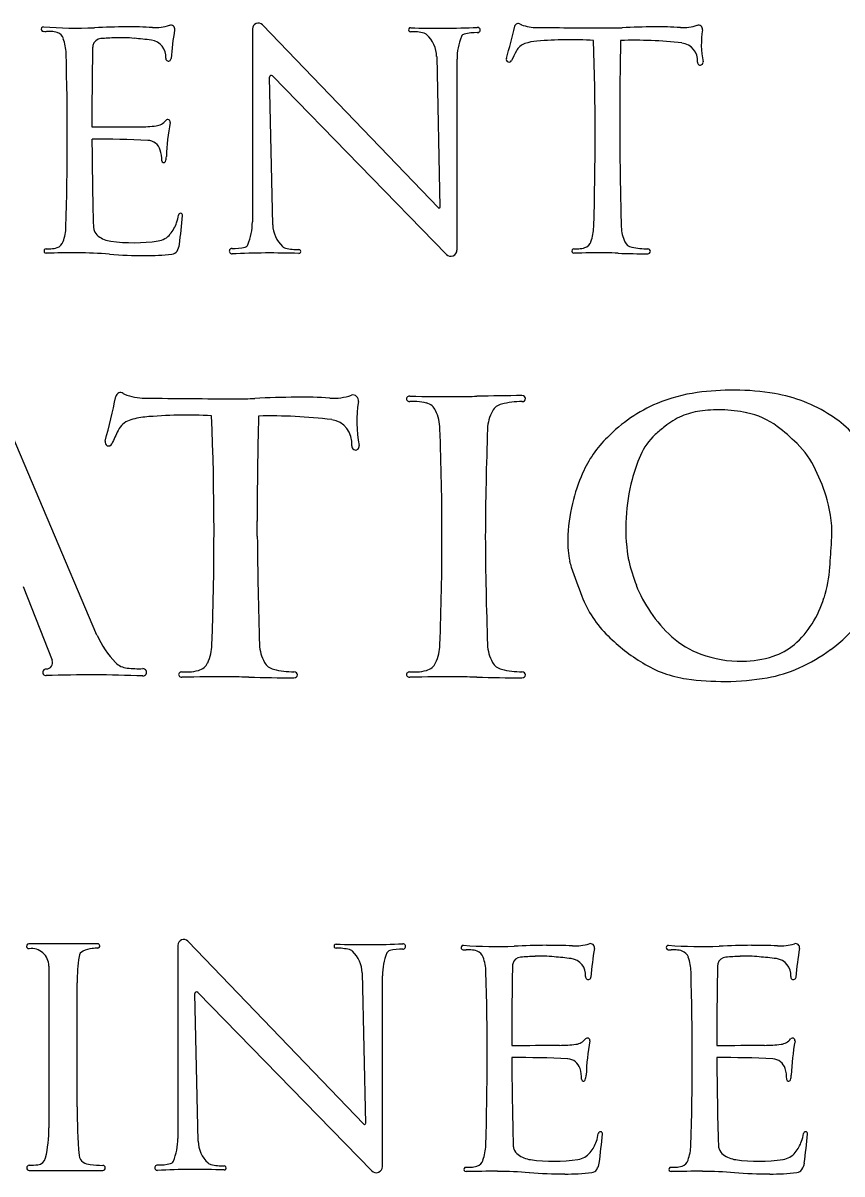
# Model space of a CAD drawing. Extents: x -21.1 to 50.3, y 0 to 22.1.
# Drawn here: x 28.911 to 29.75, y 5.894 to 7.073 of the extents above; entities that cross this region are included whole.
import ezdxf

# ---------------------------------------------------------------- set-up
doc = ezdxf.new("R2010")
doc.units = 0
doc.layers.add('SH_Text', color=7, linetype='Continuous')

msp = doc.modelspace()

# ---------------------------------------------------------------- linework, layer by layer
at = {"layer": 'SH_Text'}
for p, q in [((29.1456, 7.0673), (29.1456, 6.8695)), ((29.3363, 6.884), (29.156, 7.0715)), ((29.3345, 7.0391), (29.3378, 6.8846)), ((29.3553, 6.8406), (29.3553, 7.0362)), ((29.1661, 7.0191), (29.3444, 6.8362)), ((29.1664, 6.8667), (29.1632, 7.0179)), ((29.5221, 6.9668), (29.5221, 6.9544)), ((28.9864, 6.446), (28.8806, 6.6951)), ((29.1506, 6.5476), (29.1506, 6.563)), ((28.9106, 6.4957), (28.9405, 6.4202)), ((28.9864, 6.446), (28.9864, 6.446)), ((28.9871, 6.1297), (28.9166, 6.1297)), ((29.0692, 6.1281), (29.0692, 5.9302)), ((29.2599, 5.9447), (29.0796, 6.1323)), ((28.9371, 6.1069), (28.9371, 5.941)), ((29.2581, 6.0998), (29.2614, 5.9454)), ((28.9661, 5.9627), (28.9661, 6.0897)), ((29.2789, 5.9014), (29.2789, 6.097)), ((29.09, 5.9274), (29.0868, 6.0787)), ((29.0897, 6.0799), (29.268, 5.8969)), ((28.917, 5.8973), (28.9923, 5.8973))]:
    msp.add_line(p, q, dxfattribs=at)
for centre, radius, start, end in [((28.9315, 7.0671), 0.00228, 85.6429, 267.986), ((28.9648, 7.5045), 0.4363, 265.6429, 272.4818), ((29.0282, 6.0422), 1.0273, 90.6415, 92.4818), ((29.0211, 6.6764), 0.393, 86.7596, 90.6415), ((29.0461, 7.1173), 0.0485, 266.7596, 287.419), ((29.0619, 7.067), 0.00418, 350.1932, 107.419), ((29.3639, 7.0148), 0.3024, 170.1932, 175.8069), ((29.1517, 7.0673), 0.00603, 43.8796, 180), ((29.3077, 7.0665), 0.00205, 88.0144, 271.2216), ((29.3366, 7.8993), 0.8313, 268.0144, 272.7235), ((29.3762, 7.0662), 0.00275, 269.1136, 92.7235), ((28.8429, 7.1988), 0.5858, 343.9543, 347.2977), ((29.418, 7.0691), 0.00377, 57.0565, 167.2977), ((29.4233, 7.0773), 0.00594, 237.0565, 249.7887), ((29.4379, 7.117), 0.0483, 249.7887, 269.4589), ((29.5476, 18.7258), 11.6575, 269.45892, 269.81615), ((29.5111, 7.3777), 0.3094, 269.8161, 272.4818), ((29.569, 6.0422), 1.0273, 90.6415, 92.4818), ((29.5619, 6.6764), 0.393, 86.7596, 90.6415), ((29.5869, 7.1173), 0.0485, 266.7596, 287.419), ((29.6027, 7.067), 0.00418, 350.1932, 107.419), ((29.6929, 7.0514), 0.0873, 170.1932, 191.6899), ((28.9352, 7.1715), 0.1067, 267.986, 269.6056), ((28.9334, 6.9036), 0.1612, 87.8585, 89.6056), ((28.9386, 7.043), 0.0217, 70.7604, 87.8585), ((28.9424, 7.0539), 0.0102, 19.7623, 70.7604), ((28.9057, 7.0407), 0.0491, 1.7776, 19.7623), ((28.991, 7.0484), 0.00901, 94.329, 166.7992), ((29.017, 6.7054), 0.353, 91.9186, 94.329), ((29.0105, 6.8997), 0.1586, 84.8974, 91.9186), ((28.9805, 6.5646), 0.4951, 82.8496, 84.8974), ((29.0401, 7.039), 0.0169, 354.4676, 82.8496), ((29.3089, 7.0112), 0.0533, 76.384, 91.2216), ((29.3199, 7.0565), 0.00669, 47.2331, 76.384), ((29.3031, 7.0384), 0.0313, 1.2424, 47.2331), ((29.4172, 7.0362), 0.0619, 157.8419, 180), ((29.3637, 7.058), 0.00413, 102.9109, 157.8419), ((29.3753, 7.0073), 0.0562, 89.1136, 102.9109), ((29.4415, 7.0024), 0.0526, 94.677, 108.5195), ((29.4718, 6.632), 0.4242, 86.8419, 94.677), ((26.5394, 6.9561), 2.9574, 358.2224, 1.9263), ((33.3303, 6.973), 3.8083, 178.7595, 180.092), ((29.537, 6.6215), 0.4342, 83.5706, 91.8541), ((32.7895, 6.973), 3.8083, 178.862, 180.092), ((28.991, 7.0484), 0.00901, 166.7992, 178.862), ((29.7099, 6.8918), 0.3313, 152.483, 154.4116), ((29.4297, 7.0378), 0.0153, 108.5195, 152.483), ((29.5836, 7.0349), 0.0181, 355.2971, 83.5706), ((25.9986, 6.9561), 2.9574, 358.2224, 1.6678), ((29.0596, 7.0371), 0.00275, 174.4676, 355.814), ((29.4086, 7.0361), 0.00285, 163.9543, 334.4116), ((29.6045, 7.0331), 0.00287, 175.2971, 11.6899), ((29.1649, 7.0179), 0.0017, 44.2691, 181.2424), ((29.0452, 6.9828), 0.0149, 276.9085, 321.2725), ((29.0588, 6.9719), 0.0025, 349.4309, 141.2725), ((28.88, 70.0267), 63.0599, 270.092005, 270.136322), ((29.0297, 7.1107), 0.1438, 270.1363, 276.9085), ((29.2879, 6.9292), 0.2305, 169.4309, 178.1882), ((32.7895, 6.973), 3.8083, 180.2792, 181.6334), ((28.9859, 5.8974), 1.057, 87.1452, 90.2477), ((29.0378, 6.9391), 0.014, 16.8614, 87.1452), ((33.3303, 6.973), 3.8083, 180.2792, 181.6334), ((29.0166, 6.9327), 0.0362, 359.2549, 16.8614), ((29.0412, 6.937), 0.0163, 340.6106, 358.1882), ((29.0547, 6.9322), 0.00196, 179.2549, 340.6106), ((29.072, 6.8763), 0.00209, 355.1286, 172.7536), ((29.337, 6.8846), 0.00087, 223.8796, 1.2424), ((29.0313, 6.8818), 0.039, 320.8407, 340.269), ((29.0326, 6.8813), 0.0376, 340.269, 352.7536), ((28.3953, 6.934), 0.6812, 352.6026, 355.1286), ((29.0837, 6.8695), 0.0619, 337.8419, 0), ((29.1978, 6.8673), 0.0313, 181.2424, 227.2331), ((28.9055, 6.8659), 0.0491, 340.2377, 358.2224), ((28.9951, 6.8648), 0.0123, 181.6334, 198.7573), ((28.9951, 6.8648), 0.0123, 198.7573, 233.0825), ((29.0041, 6.8767), 0.0272, 233.0825, 262.3896), ((29.0461, 6.8697), 0.0199, 278.3614, 320.8407), ((29.4463, 6.8659), 0.0491, 340.2377, 358.2224), ((29.562, 6.8655), 0.0384, 181.6334, 205.2525), ((28.9343, 6.8397), 0.00217, 90.3944, 271.2943), ((28.9332, 7.0031), 0.1612, 270.3944, 272.1415), ((28.9384, 6.8637), 0.0217, 272.1415, 289.2396), ((28.9422, 6.8528), 0.0102, 289.2396, 340.2377), ((29.0236, 7.023), 0.1748, 262.3896, 278.3614), ((29.0554, 6.8483), 0.0156, 326.4436, 352.6026), ((29.1247, 6.8395), 0.00275, 89.1136, 272.7235), ((29.1256, 6.8984), 0.0562, 269.1136, 282.9109), ((29.1372, 6.8477), 0.00413, 282.9109, 337.8419), ((29.181, 6.8492), 0.00669, 227.2331, 256.384), ((29.192, 6.8945), 0.0533, 256.384, 271.2216), ((29.4751, 6.8397), 0.00217, 90.3944, 271.2943), ((29.474, 7.0031), 0.1612, 270.3944, 272.1415), ((29.4792, 6.8637), 0.0217, 272.1415, 289.2396), ((29.483, 6.8528), 0.0102, 289.2396, 340.2377), ((29.5362, 6.8533), 0.00988, 205.2525, 258.54), ((29.5517, 6.9296), 0.0877, 258.54, 269.5198), ((29.5509, 6.8394), 0.00247, 269.9476, 89.5198), ((28.9599, 5.7061), 1.1317, 89.661, 91.2938), ((28.9639, 6.3766), 0.4612, 85.604, 89.661), ((29.0344, 7.294), 0.4589, 265.604, 270.141), ((29.0348, 7.1153), 0.2803, 270.141, 275.8096), ((29.0625, 6.8435), 0.00707, 275.8096, 326.4436), ((29.1643, 6.0064), 0.8313, 88.0144, 92.7235), ((29.1932, 6.8392), 0.00205, 268.0144, 91.2216), ((29.3489, 6.8406), 0.00635, 224.2691, 0), ((29.5007, 5.7061), 1.1317, 89.661, 91.2938), ((29.5047, 6.3766), 0.4612, 88.0337, 89.661), ((29.5517, 7.747), 0.9101, 268.0337, 269.9476), ((29.6216, 6.5388), 0.1571, 97.4106, 112.9649), ((29.6391, 6.4048), 0.2923, 89.8642, 97.4106), ((29.6392, 6.4492), 0.2479, 80.3576, 89.8642), ((29.655, 6.5426), 0.1532, 57.0392, 80.3576), ((29.4043, 6.6687), 0.0145, 103.8002, 151.1101), ((29.4225, 6.5947), 0.0907, 90.3916, 103.8002), ((29.6214, 6.5393), 0.1566, 112.9649, 135.6712), ((29.6236, 6.5287), 0.1482, 88.9186, 97.5949), ((29.6238, 6.5368), 0.1401, 78.3422, 88.9186), ((29.6149, 6.6023), 0.0742, 113.2653, 128.9973), ((29.6133, 6.606), 0.0702, 97.5949, 113.2653), ((29.636, 6.5962), 0.0794, 53.4218, 78.3422), ((29.6695, 6.5648), 0.1267, 33.5981, 57.0392), ((29.707, 6.4885), 0.2206, 128.9973, 132.3383), ((29.5759, 6.5152), 0.1802, 44.8554, 53.4218), ((29.5919, 6.5645), 0.1179, 134.4003, 156.2497), ((29.6004, 6.6055), 0.0623, 132.3383, 156.723), ((29.6338, 6.5728), 0.0987, 25.6751, 44.8554), ((29.7029, 6.5614), 0.1739, 156.723, 165.298), ((29.6547, 6.5369), 0.1865, 156.2497, 166.3115), ((29.5402, 6.5278), 0.2025, 16.2741, 25.6751), ((29.7251, 6.5556), 0.1969, 165.298, 188.4367), ((29.6182, 6.5506), 0.1212, 355.9908, 16.2741), ((29.6377, 6.541), 0.169, 166.3115, 178.9602), ((29.5713, 6.5422), 0.1026, 178.9602, 191.4231), ((22.6241, 7.0408), 7.1325, 355.7772, 355.99084), ((29.5908, 6.5357), 0.0611, 188.4367, 192.5352), ((29.5194, 6.5317), 0.0497, 191.4231, 198.9072), ((30.2523, 6.7828), 0.8244, 198.9072, 201.1049), ((29.6885, 6.5574), 0.1611, 192.5352, 201.9074), ((29.5949, 6.5261), 0.1428, 342.8783, 355.7772), ((29.6798, 6.5539), 0.1519, 201.9074, 213.7201), ((29.5904, 6.5273), 0.1149, 201.1049, 225.6248), ((29.6244, 6.517), 0.1118, 327.9455, 342.8783), ((29.6652, 6.5442), 0.1343, 213.7201, 228.0048), ((29.6416, 6.5062), 0.0915, 310.4099, 327.9455), ((29.658, 6.5425), 0.1372, 305.7618, 323.6649), ((29.0681, 6.4807), 0.0887, 203.0123, 225.1414), ((29.6505, 6.5888), 0.2009, 225.6248, 238.5006), ((29.636, 6.5117), 0.0906, 228.0048, 250.0405), ((29.6593, 6.4855), 0.0643, 287.9615, 310.4099), ((29.6268, 6.5858), 0.1905, 294.5661, 305.7618), ((28.9344, 6.4178), 0.00647, 269.2063, 21.558), ((29.0194, 6.4318), 0.0197, 225.1414, 263.7877), ((29.1707, 6.4251), 0.0145, 208.8899, 256.1998), ((29.4043, 6.4251), 0.0145, 208.8899, 256.1998), ((29.6075, 6.5186), 0.1186, 238.5006, 261.7093), ((29.6467, 6.5412), 0.122, 250.0405, 270.4703), ((29.6469, 6.5238), 0.1046, 270.4703, 287.9615), ((28.9343, 6.4079), 0.0034, 89.2063, 271.9867), ((28.979, 5.1188), 1.2865, 87.5828, 91.9867), ((29.0288, 6.5181), 0.1065, 263.7877, 272.4172), ((29.0334, 6.4079), 0.00377, 267.5828, 92.4172), ((29.1889, 6.4991), 0.0907, 256.1998, 269.6084), ((29.4225, 6.4991), 0.0907, 256.1998, 269.6084), ((29.6514, 6.532), 0.1314, 279.5268, 294.5661), ((29.6273, 6.6545), 0.2559, 261.7093, 270.7387), ((29.627, 6.6772), 0.2787, 270.7387, 279.5268), ((29.0753, 6.1281), 0.00603, 43.8796, 180), ((28.9166, 6.1272), 0.00249, 90, 277.32), ((28.9192, 6.1069), 0.0179, 0, 97.32), ((28.9845, 6.0953), 0.0297, 95.8947, 114.8736), ((29.0034, 5.9125), 0.2134, 94.3316, 95.8947), ((28.9871, 6.1275), 0.0022, 274.3316, 90), ((29.2313, 6.1273), 0.00205, 88.0144, 271.2216), ((29.2602, 6.9601), 0.8313, 268.0144, 272.7235), ((29.2325, 6.0719), 0.0533, 76.384, 91.2216), ((29.2435, 6.1172), 0.00669, 47.2331, 76.384), ((29.2873, 6.1188), 0.00413, 102.9109, 157.8419), ((29.2989, 6.068), 0.0562, 89.1136, 102.9109), ((29.2998, 6.127), 0.00275, 269.1136, 92.7235), ((29.3617, 6.1258), 0.00228, 85.6429, 267.986), ((29.3654, 6.2302), 0.1067, 267.986, 269.6056), ((29.395, 6.5632), 0.4363, 265.6429, 272.4818), ((29.3635, 5.9623), 0.1612, 87.8585, 89.6056), ((29.3687, 6.1017), 0.0217, 70.7604, 87.8585), ((29.3725, 6.1126), 0.0102, 19.7623, 70.7604), ((29.4584, 5.1009), 1.0273, 90.6415, 92.4818), ((29.4513, 5.7351), 0.393, 86.7596, 90.6415), ((29.4762, 6.176), 0.0485, 266.7596, 287.419), ((29.492, 6.1257), 0.00418, 350.1932, 107.419), ((29.7941, 6.0735), 0.3024, 170.1932, 175.8069), ((29.5718, 6.1258), 0.00228, 85.6429, 267.986), ((29.5755, 6.2302), 0.1067, 267.986, 269.6056), ((29.6051, 6.5632), 0.4363, 265.6429, 272.4818), ((29.5737, 5.9623), 0.1612, 87.8585, 89.6056), ((29.5789, 6.1017), 0.0217, 70.7604, 87.8585), ((29.5827, 6.1126), 0.0102, 19.7623, 70.7604), ((29.6685, 5.1009), 1.0273, 90.6415, 92.4818), ((29.6614, 5.7351), 0.393, 86.7596, 90.6415), ((29.6864, 6.176), 0.0485, 266.7596, 287.419), ((29.7022, 6.1257), 0.00418, 350.1932, 107.419), ((30.0042, 6.0735), 0.3024, 170.1932, 175.8069), ((29.1611, 6.0897), 0.195, 172.0456, 180), ((28.9751, 6.1157), 0.00718, 114.8736, 172.0456), ((29.2268, 6.0991), 0.0313, 1.2424, 47.2331), ((29.3408, 6.097), 0.0619, 157.8419, 180), ((29.3359, 6.0994), 0.0491, 1.7776, 19.7623), ((29.4212, 6.1071), 0.00901, 94.329, 166.7992), ((29.4471, 5.764), 0.353, 91.9186, 94.329), ((29.4406, 5.9584), 0.1586, 84.8974, 91.9186), ((29.4107, 5.6232), 0.4951, 82.8496, 84.8974), ((29.4702, 6.0977), 0.0169, 354.4676, 82.8496), ((29.546, 6.0994), 0.0491, 1.7776, 19.7623), ((29.6313, 6.1071), 0.00901, 94.329, 166.7992), ((29.6573, 5.764), 0.353, 91.9186, 94.329), ((29.6508, 5.9584), 0.1586, 84.8974, 91.9186), ((29.6208, 5.6232), 0.4951, 82.8496, 84.8974), ((29.6804, 6.0977), 0.0169, 354.4676, 82.8496), ((26.4288, 6.0148), 2.9574, 358.2224, 1.6678), ((33.2197, 6.0317), 3.8083, 178.862, 180.092), ((29.4212, 6.1071), 0.00901, 166.7992, 178.862), ((26.6389, 6.0148), 2.9574, 358.2224, 1.6678), ((33.4298, 6.0317), 3.8083, 178.862, 180.092), ((29.6313, 6.1071), 0.00901, 166.7992, 178.862), ((29.4898, 6.0958), 0.00275, 174.4676, 355.814), ((29.6999, 6.0958), 0.00275, 174.4676, 355.814), ((29.0885, 6.0787), 0.0017, 44.2691, 181.2424), ((29.4754, 6.0415), 0.0149, 276.9085, 321.2725), ((29.489, 6.0306), 0.0025, 349.4309, 141.2725), ((29.718, 5.9878), 0.2305, 169.4309, 178.1882), ((29.6855, 6.0415), 0.0149, 276.9085, 321.2725), ((29.6991, 6.0306), 0.0025, 349.4309, 141.2725), ((29.9282, 5.9878), 0.2305, 169.4309, 178.1882), ((29.3102, 69.0854), 63.0599, 270.092005, 270.136322), ((29.4599, 6.1694), 0.1438, 270.1363, 276.9085), ((29.5203, 69.0854), 63.0599, 270.092005, 270.136322), ((29.67, 6.1694), 0.1438, 270.1363, 276.9085), ((33.2197, 6.0317), 3.8083, 180.2792, 181.6334), ((29.416, 4.9561), 1.057, 87.1452, 90.2477), ((29.468, 5.9978), 0.014, 16.8614, 87.1452), ((33.4298, 6.0317), 3.8083, 180.2792, 181.6334), ((29.6262, 4.9561), 1.057, 87.1452, 90.2477), ((29.6781, 5.9978), 0.014, 16.8614, 87.1452), ((29.4467, 5.9914), 0.0362, 359.2549, 16.8614), ((29.4713, 5.9957), 0.0163, 340.6106, 358.1882), ((29.6569, 5.9914), 0.0362, 359.2549, 16.8614), ((29.6815, 5.9957), 0.0163, 340.6106, 358.1882), ((29.4849, 5.9909), 0.00196, 179.2549, 340.6106), ((29.695, 5.9909), 0.00196, 179.2549, 340.6106), ((29.6099, 5.9627), 0.6438, 180, 184.4616), ((29.2606, 5.9453), 0.00087, 223.8796, 1.2424), ((28.793, 5.941), 0.1441, 347.6428, 360), ((29.4627, 5.94), 0.0376, 340.269, 352.7536), ((29.5022, 5.935), 0.00209, 355.1286, 172.7536), ((28.8255, 5.9927), 0.6812, 352.6026, 355.1286), ((29.6729, 5.94), 0.0376, 340.269, 352.7536), ((29.7123, 5.935), 0.00209, 355.1286, 172.7536), ((29.0356, 5.9927), 0.6812, 352.6026, 355.1286), ((29.0073, 5.9302), 0.0619, 337.8419, 0), ((29.1214, 5.9281), 0.0313, 181.2424, 227.2331), ((29.3357, 5.9246), 0.0491, 340.2377, 358.2224), ((29.4252, 5.9234), 0.0123, 181.6334, 198.7573), ((29.4615, 5.9405), 0.039, 320.8407, 340.269), ((29.5458, 5.9246), 0.0491, 340.2377, 358.2224), ((29.6354, 5.9234), 0.0123, 181.6334, 198.7573), ((29.6716, 5.9405), 0.039, 320.8407, 340.269), ((28.925, 5.9121), 0.00897, 275.8469, 347.6428), ((28.9767, 5.9133), 0.00863, 184.4616, 238.9441), ((29.4252, 5.9234), 0.0123, 198.7573, 233.0825), ((29.4342, 5.9354), 0.0272, 233.0825, 262.3896), ((29.4763, 5.9284), 0.0199, 278.3614, 320.8407), ((29.6354, 5.9234), 0.0123, 198.7573, 233.0825), ((29.6444, 5.9354), 0.0272, 233.0825, 262.3896), ((29.6864, 5.9284), 0.0199, 278.3614, 320.8407), ((28.917, 5.9), 0.00264, 91.3892, 270), ((28.9142, 6.0179), 0.1153, 271.3892, 275.8469), ((28.9812, 5.9208), 0.0174, 238.9441, 264.1674), ((29.0008, 6.1127), 0.2103, 264.1674, 267.7015), ((28.9923, 5.9), 0.00262, 270, 87.7015), ((29.0483, 5.9002), 0.00275, 89.1136, 272.7235), ((29.0492, 5.9592), 0.0562, 269.1136, 282.9109), ((29.0879, 5.0671), 0.8313, 88.0144, 92.7235), ((29.0608, 5.9084), 0.00413, 282.9109, 337.8419), ((29.1046, 5.91), 0.00669, 227.2331, 256.384), ((29.1156, 5.9553), 0.0533, 256.384, 271.2216), ((29.1168, 5.8999), 0.00205, 268.0144, 91.2216), ((29.2725, 5.9014), 0.00635, 224.2691, 0), ((29.3645, 5.8984), 0.00217, 90.3944, 271.2943), ((29.3633, 6.0618), 0.1612, 270.3944, 272.1415), ((29.3686, 5.9224), 0.0217, 272.1415, 289.2396), ((29.3724, 5.9115), 0.0102, 289.2396, 340.2377), ((29.4538, 6.0817), 0.1748, 262.3896, 278.3614), ((29.4927, 5.9022), 0.00707, 275.8096, 326.4436), ((29.4855, 5.907), 0.0156, 326.4436, 352.6026), ((29.5746, 5.8984), 0.00217, 90.3944, 271.2943), ((29.5735, 6.0618), 0.1612, 270.3944, 272.1415), ((29.5787, 5.9224), 0.0217, 272.1415, 289.2396), ((29.5825, 5.9115), 0.0102, 289.2396, 340.2377), ((29.6639, 6.0817), 0.1748, 262.3896, 278.3614), ((29.7028, 5.9022), 0.00707, 275.8096, 326.4436), ((29.6957, 5.907), 0.0156, 326.4436, 352.6026), ((29.3901, 4.7648), 1.1317, 89.661, 91.2938), ((29.394, 5.4352), 0.4612, 85.604, 89.661), ((29.4646, 6.3527), 0.4589, 265.604, 270.141), ((29.465, 6.174), 0.2803, 270.141, 275.8096), ((29.6002, 4.7648), 1.1317, 89.661, 91.2938), ((29.6042, 5.4352), 0.4612, 85.604, 89.661), ((29.6747, 6.3527), 0.4589, 265.604, 270.141), ((29.6751, 6.174), 0.2803, 270.141, 275.8096)]:
    msp.add_arc(centre, radius, start, end, dxfattribs=at)
for centre, major_axis, ratio, start_param, end_param in [((28.2678, 6.8686), (-0.005, 0.8081), 0.935925, 4.426098, 4.484451), ((29.0105, 6.6894), (-0.00003, 0.0052), 0.935925, 5.701972, 7.626044), ((29.0173, 6.7007), (-0.00005, 0.0082), 0.935925, 2.560379, 2.782597), ((29.0361, 6.7555), (-0.0004, 0.0666), 0.935925, 2.782597, 3.125908), ((29.1713, 22.7715), (-0.1004, 16.0831), 0.935925, 3.125908, 3.132143), ((29.1305, 7.115), (-0.0027, 0.4268), 0.935925, 3.132143, 3.178667), ((29.206, 5.2726), (-0.0088, 1.4173), 0.935925, 0.004955, 0.037075), ((29.1965, 6.1476), (-0.0034, 0.5423), 0.935925, 6.220389, 6.28814), ((29.2285, 6.7558), (-0.0004, 0.067), 0.935925, 3.078796, 3.439371), ((29.2489, 6.6864), (0.00004, -0.00577), 0.935925, 1.393395, 3.439371), ((29.3068, 6.6882), (0.00329, 0), 0.815575, 1.548207, 4.705505), ((29.3457, 8.0908), (1.7169, 0), 0.815575, 4.689808, 4.718306), ((29.3517, 7.2612), (0.6997, 0), 0.815575, 4.718306, 4.746708), ((29.4231, 5.5655), (1.3806, 0), 0.815575, 1.57171, 1.605116), ((29.4218, 6.6884), (0.00375, 0), 0.815575, 4.720769, 7.854895), ((29.3654, 6.6648), (-0.0008, 0.1205), 0.935925, 1.393395, 1.768582), ((29.3051, 6.486), (-0.2446, 0), 0.815575, 4.675013, 4.705505), ((29.313, 6.6585), (0.033, 0), 0.815575, 1.235003, 1.53342), ((29.3188, 6.672), (0.0155, 0), 0.815575, 0.344917, 1.235003), ((29.0256, 6.6461), (-0.0001, 0.0211), 0.935925, 0.316985, 1.084293), ((29.0409, 6.5973), (-0.0005, 0.0725), 0.935925, 0.075388, 0.316985), ((29.0802, 6.0862), (-0.0037, 0.5853), 0.935925, 6.233364, 6.358573), ((24.6196, 6.5497), (4.4867, 0), 0.815575, 6.25216, 6.316325), ((34.928, 6.5705), (5.7774, 0), 0.815575, 3.120359, 3.143198), ((29.1643, 6.0717), (-0.0037, 0.599), 0.935925, 6.16473, 6.298779), ((29.2243, 6.642), (-0.0002, 0.025), 0.935925, 4.624066, 6.16473), ((29.2632, 6.6557), (0.0746, 0), 0.815575, 0.031026, 0.344917), ((29.4447, 6.6562), (-0.0582, 0), 0.815575, 5.860303, 6.254677), ((29.3875, 6.4445), (-0.0029, 0.457), 0.935925, 1.084293, 1.117953), ((24.8532, 6.544), (4.4867, 0), 0.815575, 0.000778, 0.031026), ((35.1616, 6.5232), (5.7774, 0), 0.815575, 3.113084, 3.136574), ((28.9983, 6.6438), (-0.00002, 0.00393), 0.935925, 1.284505, 4.259546), ((29.2513, 6.6397), (-0.00002, 0.00396), 0.935925, 1.482474, 4.910175), ((34.928, 6.5705), (5.7774, 0), 0.815575, 3.146466, 3.170101), ((24.8532, 6.5497), (4.4867, 0), 0.815575, 6.25216, 6.282407), ((35.1616, 6.5705), (5.7774, 0), 0.815575, 3.146611, 3.170101), ((29.0296, 6.4381), (0.0746, 0), 0.815575, 5.938269, 6.25216), ((29.2111, 6.4376), (-0.0582, 0), 0.815575, 0.028508, 0.422883), ((29.2632, 6.4381), (0.0746, 0), 0.815575, 5.938269, 6.25216), ((29.4447, 6.4376), (-0.0582, 0), 0.815575, 0.028508, 0.422883), ((29.0852, 6.4218), (0.0155, 0), 0.815575, 5.048183, 5.938269), ((29.3188, 6.4218), (0.0155, 0), 0.815575, 5.048183, 5.938269), ((29.0733, 6.4056), (0.00329, 0), 0.815575, 1.57768, 4.734978), ((29.0716, 6.6078), (-0.2446, 0), 0.815575, 1.57768, 1.608173), ((29.0795, 6.4353), (-0.033, 0), 0.815575, 1.608173, 1.90659), ((29.1882, 6.4053), (0.00375, 0), 0.815575, 4.711475, 7.845601), ((29.3068, 6.4056), (0.00329, 0), 0.815575, 1.57768, 4.734978), ((29.3051, 6.6078), (-0.2446, 0), 0.815575, 1.57768, 1.608173), ((29.313, 6.4353), (-0.033, 0), 0.815575, 1.608173, 1.90659), ((29.4218, 6.4053), (0.00375, 0), 0.815575, 4.711475, 7.845601), ((29.1121, 5.003), (1.7169, 0), 0.815575, 1.564879, 1.593377), ((29.1181, 5.8326), (0.6997, 0), 0.815575, 1.536477, 1.564879), ((29.1895, 7.5283), (1.3806, 0), 0.815575, 4.67807, 4.711475), ((29.3457, 5.003), (1.7169, 0), 0.815575, 1.564879, 1.593377), ((29.3517, 5.8326), (0.6997, 0), 0.815575, 1.536477, 1.564879), ((29.4231, 7.5283), (1.3806, 0), 0.815575, 4.67807, 4.711475)]:
    msp.add_ellipse(centre, major_axis=major_axis, ratio=ratio, start_param=start_param, end_param=end_param, dxfattribs=at)

doc.saveas('drawing.dxf')
